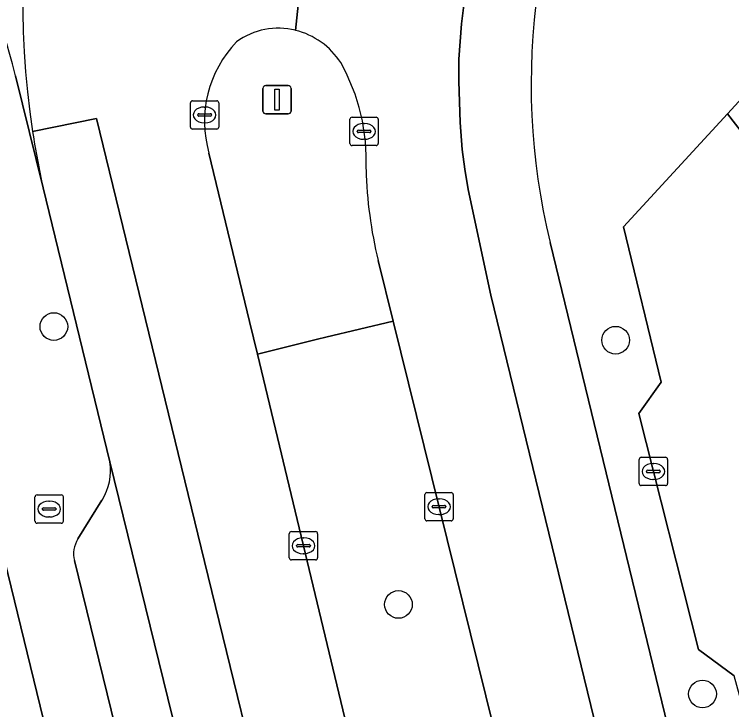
# Model space of a CAD drawing. Extents: x 158455 to 159797, y 387218 to 388672.
# Drawn here: x 159314.66 to 159339.99, y 388088.56 to 388113.12 of the extents above; entities that cross this region are included whole.
import ezdxf

# ---------------------------------------------------------------- set-up
doc = ezdxf.new("R2010")
doc.units = 0
for name, color, linetype in [('IMGEO_Berm_groen', 7, 'Continuous'), ('IMGEO_Boom', 7, 'Continuous'), ('IMGEO_Erf', 7, 'Continuous'), ('IMGEO_Kolk', 7, 'Continuous'), ('IMGEO_Lichtmast', 7, 'Continuous'), ('IMGEO_Parkeervlak_open', 7, 'Continuous'), ('IMGEO_Rijbaan_lokaal_gesloten', 7, 'Continuous'), ('IMGEO_Rijbaan_lokaal_open', 7, 'Continuous'), ('IMGEO_Rioolput', 7, 'Continuous'), ('IMGEO_Voetpad_open', 7, 'Continuous')]:
    doc.layers.add(name, color=color, linetype=linetype)

msp = doc.modelspace()

# ---------------------------------------------------------------- linework, layer by layer
at = {"layer": 'IMGEO_Berm_groen'}
for points in [[(159346.464, 388067.58), (159345.245, 388068.301), (159342.811, 388078.516), (159343.503, 388079.734), (159341.941, 388086.03), (159340.893, 388086.811), (159340.078, 388089.76), (159338.82, 388090.69), (159336.712, 388099.015), (159337.503, 388100.123), (159336.172, 388105.61), (159339.847, 388109.601), (159342.668, 388112.664), (159341.406, 388117.642), (159336.101, 388122.521)], [(159321.53, 388108.217), (159322.963, 388102.264), (159323.241, 388101.11), (159325.37, 388101.641), (159325.665, 388101.711), (159328.039, 388102.276), (159327.509, 388104.42)], [(159333.583, 388105.058), (159349.891, 388037.993), (159355.555, 388015.115), (159358.111, 388004.648), (159358.595, 388004.77), (159359.604, 388005.025), (159360.036, 388005.549), (159360.363, 388005.945), (159359.995, 388007.502), (159358.868, 388008.139), (159354.817, 388025.287), (159357.112, 388027.891), (159355.93, 388032.829), (159353.593, 388034.191), (159349.847, 388049.403), (159351.279, 388051.798), (159349.71, 388058.475), (159348.502, 388059.296), (159346.464, 388067.58)]]:
    msp.add_lwpolyline(points, dxfattribs=at)
msp.add_lwpolyline([(159334.418, 388076.48), (159334.313, 388076.91), (159328.039, 388102.276), (159325.665, 388101.711), (159325.37, 388101.641), (159323.241, 388101.11), (159326.76, 388086.491), (159336.877, 388045.035), (159342.366, 388022.729), (159343.724, 388017.209), (159345.828, 388017.79), (159348.562, 388018.511), (159347.23, 388023.977), (159342.344, 388044.018)], close=True, dxfattribs=at)
for centre, radius, start, end in [((159356.594, 388110.653), 23.682, 149.924, 193.6661), ((159323.976, 388110.16), 2.468, 75.6596, 126.4935), ((159323.946, 388109.964), 2.665, 32.8537, 76.0913), ((159325.399, 388109.339), 4.028, 135.8615, 196.169), ((159320.044, 388107.963), 7.043, 357.3889, 29.3057), ((159342.351, 388108.04), 15.277, 181.4946, 193.7086)]:
    msp.add_arc(centre, radius, start, end, dxfattribs=at)
at = {"layer": 'IMGEO_Boom'}
for centre in [(159316.051, 388102.09), (159335.895, 388101.608), (159328.224, 388092.275), (159338.965, 388089.114)]:
    msp.add_circle(centre, 0.489, dxfattribs=at)
at = {"layer": 'IMGEO_Erf'}
msp.add_lwpolyline([(159318.64, 388076.072), (159313.853, 388095.688), (159300.686, 388094.149), (159291.444, 388093.288), (159292.502, 388090.368), (159288.221, 388089.557), (159287.321, 388092.764), (159287.059, 388092.716), (159287.845, 388089.593), (159288.8, 388085.801)], dxfattribs=at)
at = {"layer": 'IMGEO_Kolk'}
for p, q in [((159320.877, 388109.137), (159320.877, 388109.989)), ((159320.952, 388110.063), (159321.804, 388110.063)), ((159321.878, 388109.989), (159321.878, 388109.137)), ((159321.365, 388109.843), (159321.39, 388109.843)), ((159321.136, 388109.557), (159321.136, 388109.569)), ((159321.574, 388109.52), (159321.176, 388109.52)), ((159321.179, 388109.606), (159321.577, 388109.606)), ((159321.62, 388109.569), (159321.62, 388109.557)), ((159326.585, 388109.482), (159327.437, 388109.482)), ((159321.388, 388109.283), (159321.363, 388109.283)), ((159326.51, 388108.556), (159326.51, 388109.408)), ((159326.998, 388109.262), (159327.023, 388109.262)), ((159327.511, 388109.408), (159327.511, 388108.556)), ((159321.804, 388109.063), (159320.952, 388109.063)), ((159326.769, 388108.976), (159326.769, 388108.988)), ((159327.207, 388108.939), (159326.809, 388108.939)), ((159326.812, 388109.025), (159327.21, 388109.025)), ((159327.253, 388108.988), (159327.253, 388108.976)), ((159327.021, 388108.702), (159326.996, 388108.702)), ((159327.437, 388108.482), (159326.585, 388108.482)), ((159336.729, 388096.546), (159336.729, 388097.398)), ((159336.804, 388097.472), (159337.656, 388097.472)), ((159337.73, 388097.398), (159337.73, 388096.546)), ((159337.031, 388097.015), (159337.429, 388097.015)), ((159337.217, 388097.252), (159337.242, 388097.252)), ((159336.988, 388096.966), (159336.988, 388096.978)), ((159337.426, 388096.929), (159337.028, 388096.929)), ((159337.472, 388096.978), (159337.472, 388096.966)), ((159337.24, 388096.692), (159337.215, 388096.692)), ((159337.656, 388096.472), (159336.804, 388096.472)), ((159329.157, 388095.302), (159329.157, 388096.154)), ((159329.232, 388096.228), (159330.084, 388096.228)), ((159329.645, 388096.008), (159329.67, 388096.008)), ((159330.158, 388096.154), (159330.158, 388095.302)), ((159329.459, 388095.771), (159329.857, 388095.771)), ((159329.416, 388095.722), (159329.416, 388095.734)), ((159329.854, 388095.685), (159329.456, 388095.685)), ((159329.9, 388095.734), (159329.9, 388095.722)), ((159329.668, 388095.448), (159329.643, 388095.448)), ((159330.084, 388095.228), (159329.232, 388095.228)), ((159324.369, 388093.922), (159324.369, 388094.774)), ((159324.444, 388094.848), (159325.296, 388094.848)), ((159325.37, 388094.774), (159325.37, 388093.922)), ((159324.857, 388094.628), (159324.882, 388094.628)), ((159324.628, 388094.342), (159324.628, 388094.354)), ((159325.066, 388094.305), (159324.668, 388094.305)), ((159324.671, 388094.391), (159325.069, 388094.391)), ((159325.112, 388094.354), (159325.112, 388094.342)), ((159324.88, 388094.068), (159324.855, 388094.068)), ((159325.296, 388093.848), (159324.444, 388093.848))]:
    msp.add_line(p, q, dxfattribs=at)
for points in [[(159320.877, 388109.137), (159320.877, 388109.989)], [(159320.952, 388110.063), (159321.804, 388110.063)], [(159321.878, 388109.989), (159321.878, 388109.137)], [(159326.585, 388109.482), (159327.437, 388109.482)], [(159326.51, 388108.556), (159326.51, 388109.408)], [(159327.511, 388109.408), (159327.511, 388108.556)], [(159321.804, 388109.063), (159320.952, 388109.063)], [(159327.437, 388108.482), (159326.585, 388108.482)], [(159336.729, 388096.546), (159336.729, 388097.398)], [(159336.804, 388097.472), (159337.656, 388097.472)], [(159337.73, 388097.398), (159337.73, 388096.546)], [(159337.656, 388096.472), (159336.804, 388096.472)], [(159329.157, 388095.302), (159329.157, 388096.154)], [(159329.232, 388096.228), (159330.084, 388096.228)], [(159330.158, 388096.154), (159330.158, 388095.302)], [(159330.084, 388095.228), (159329.232, 388095.228)], [(159324.369, 388093.922), (159324.369, 388094.774)], [(159324.444, 388094.848), (159325.296, 388094.848)], [(159325.37, 388094.774), (159325.37, 388093.922)], [(159325.296, 388093.848), (159324.444, 388093.848)]]:
    msp.add_lwpolyline(points, dxfattribs=at)
for centre, radius, start, end in [((159320.954, 388109.987), 0.0765, 91.552, 178.448), ((159320.954, 388109.987), 0.0765, 91.552, 178.448), ((159321.802, 388109.987), 0.0765, 1.552, 88.448), ((159321.802, 388109.987), 0.0765, 1.552, 88.448), ((159321.176, 388109.566), 0.0403, 85.8775, 175.7526), ((159321.173, 388109.556), 0.0366, 178.938, 274.7102), ((159321.577, 388109.563), 0.043, 264.8664, 352.4533), ((159321.581, 388109.568), 0.0386, 1.7309, 96.639), ((159326.587, 388109.406), 0.0765, 91.552, 178.448), ((159326.587, 388109.406), 0.0765, 91.552, 178.448), ((159327.435, 388109.406), 0.0765, 1.552, 88.448), ((159327.435, 388109.406), 0.0765, 1.552, 88.448), ((159320.954, 388109.139), 0.0765, 181.552, 268.448), ((159320.954, 388109.139), 0.0765, 181.552, 268.448), ((159321.802, 388109.139), 0.0765, 271.552, 358.448), ((159321.802, 388109.139), 0.0765, 271.552, 358.448), ((159326.809, 388108.985), 0.0403, 85.8775, 175.7526), ((159326.806, 388108.975), 0.0366, 178.938, 274.7102), ((159327.21, 388108.982), 0.043, 264.8664, 352.4533), ((159327.214, 388108.987), 0.0386, 1.7309, 96.639), ((159326.587, 388108.558), 0.0765, 181.552, 268.448), ((159326.587, 388108.558), 0.0765, 181.552, 268.448), ((159327.435, 388108.558), 0.0765, 271.552, 358.448), ((159327.435, 388108.558), 0.0765, 271.552, 358.448), ((159336.806, 388097.396), 0.0765, 91.552, 178.448), ((159336.806, 388097.396), 0.0765, 91.552, 178.448), ((159337.654, 388097.396), 0.0765, 1.552, 88.448), ((159337.654, 388097.396), 0.0765, 1.552, 88.448), ((159337.028, 388096.975), 0.0403, 85.8775, 175.7526), ((159337.433, 388096.977), 0.0386, 1.7309, 96.639), ((159337.025, 388096.965), 0.0366, 178.938, 274.7102), ((159337.429, 388096.972), 0.043, 264.8664, 352.4533), ((159336.806, 388096.548), 0.0765, 181.552, 268.448), ((159336.806, 388096.548), 0.0765, 181.552, 268.448), ((159337.654, 388096.548), 0.0765, 271.552, 358.448), ((159337.654, 388096.548), 0.0765, 271.552, 358.448), ((159329.234, 388096.152), 0.0765, 91.552, 178.448), ((159329.234, 388096.152), 0.0765, 91.552, 178.448), ((159330.082, 388096.152), 0.0765, 1.552, 88.448), ((159330.082, 388096.152), 0.0765, 1.552, 88.448), ((159329.456, 388095.731), 0.0403, 85.8775, 175.7526), ((159329.861, 388095.733), 0.0386, 1.7309, 96.639), ((159329.453, 388095.721), 0.0366, 178.938, 274.7102), ((159329.857, 388095.728), 0.043, 264.8664, 352.4533), ((159329.234, 388095.304), 0.0765, 181.552, 268.448), ((159329.234, 388095.304), 0.0765, 181.552, 268.448), ((159330.082, 388095.304), 0.0765, 271.552, 358.448), ((159330.082, 388095.304), 0.0765, 271.552, 358.448), ((159324.446, 388094.772), 0.0765, 91.552, 178.448), ((159324.446, 388094.772), 0.0765, 91.552, 178.448), ((159325.294, 388094.772), 0.0765, 1.552, 88.448), ((159325.294, 388094.772), 0.0765, 1.552, 88.448), ((159324.668, 388094.351), 0.0403, 85.8775, 175.7526), ((159324.665, 388094.341), 0.0366, 178.938, 274.7102), ((159325.069, 388094.348), 0.043, 264.8664, 352.4533), ((159325.073, 388094.353), 0.0386, 1.7309, 96.639), ((159324.446, 388093.924), 0.0765, 181.552, 268.448), ((159324.446, 388093.924), 0.0765, 181.552, 268.448), ((159325.294, 388093.924), 0.0765, 271.552, 358.448), ((159325.294, 388093.924), 0.0765, 271.552, 358.448)]:
    msp.add_arc(centre, radius, start, end, dxfattribs=at)
for centre, major_axis, ratio, start_param, end_param in [((159321.364, 388109.563), (-0.387, 0.002), 0.722429, 4.712389, 7.853982), ((159321.389, 388109.563), (-0.39, 0.002), 0.717154, 1.570796, 4.712389), ((159326.997, 388108.982), (-0.387, 0.002), 0.722429, 4.712389, 7.853982), ((159327.022, 388108.982), (-0.39, 0.002), 0.717154, 1.570796, 4.712389), ((159337.216, 388096.972), (-0.387, 0.002), 0.722429, 4.712389, 7.853982), ((159337.241, 388096.972), (-0.39, 0.002), 0.717154, 1.570796, 4.712389), ((159329.644, 388095.728), (-0.387, 0.002), 0.722429, 4.712389, 7.853982), ((159329.669, 388095.728), (-0.39, 0.002), 0.717154, 1.570796, 4.712389), ((159324.856, 388094.348), (-0.387, 0.002), 0.722429, 4.712389, 7.853982), ((159324.881, 388094.348), (-0.39, 0.002), 0.717154, 1.570796, 4.712389)]:
    msp.add_ellipse(centre, major_axis=major_axis, ratio=ratio, start_param=start_param, end_param=end_param, dxfattribs=at)
at = {"layer": 'IMGEO_Lichtmast'}
for p, q in [((159323.439, 388109.702), (159323.439, 388110.502)), ((159323.439, 388110.502), (159323.439, 388109.702)), ((159323.539, 388110.602), (159324.329, 388110.602)), ((159324.329, 388110.602), (159323.539, 388110.602)), ((159324.429, 388110.502), (159324.429, 388109.702)), ((159324.429, 388109.702), (159324.429, 388110.502)), ((159324.329, 388109.602), (159323.539, 388109.602)), ((159323.539, 388109.602), (159324.329, 388109.602))]:
    msp.add_line(p, q, dxfattribs=at)
msp.add_lwpolyline([(159323.859, 388110.477), (159324.009, 388110.477), (159324.009, 388109.727), (159323.859, 388109.727), (159323.859, 388110.477)], dxfattribs=at)
for centre, start, end in [((159323.539, 388110.502), 90, 180), ((159323.539, 388110.502), 90, 180), ((159324.329, 388110.502), 0, 90), ((159324.329, 388110.502), 360, 90), ((159323.539, 388109.702), 180, 270), ((159323.539, 388109.702), 180, 270), ((159324.329, 388109.702), 270, 0), ((159324.329, 388109.702), 270, 0)]:
    msp.add_arc(centre, 0.1, start, end, dxfattribs=at)
at = {"layer": 'IMGEO_Parkeervlak_open'}
for points in [[(159337.742, 388016.81), (159332.411, 388038.337), (159323.239, 388076.106), (159318.031, 388097.318)], [(159317.752, 388095.956), (159316.899, 388094.589)], [(159316.776, 388093.822), (159321.238, 388075.618), (159330.411, 388037.846), (159335.035, 388019.173)]]:
    msp.add_lwpolyline(points, dxfattribs=at)
for centre, radius, start, end in [((159316.06, 388097.012), 1.995, 328.0314, 8.8153), ((159317.747, 388094.06), 1, 148.0365, 193.7422)]:
    msp.add_arc(centre, radius, start, end, dxfattribs=at)
at = {"layer": 'IMGEO_Rijbaan_lokaal_gesloten'}
for points in [[(159331.487, 388103.193), (159330.685, 388106.929), (159330.568, 388107.648), (159330.48, 388108.344), (159330.406, 388109.294), (159330.353, 388110.754), (159330.353, 388111.537), (159330.457, 388112.783), (159330.563, 388113.644), (159330.788, 388114.964), (159331.316, 388117.158), (159331.819, 388118.971), (159332.543, 388120.8), (159333.408, 388122.683), (159334.279, 388124.153), (159335.358, 388125.716), (159336.977, 388127.994), (159342.713, 388134.324), (159340.206, 388136.666), (159336.659, 388132.843), (159335.615, 388131.718), (159333.989, 388129.864), (159333.345, 388128.993)], [(159342.713, 388134.324), (159336.977, 388127.994), (159335.358, 388125.716), (159334.279, 388124.153), (159333.408, 388122.683), (159332.543, 388120.8), (159331.819, 388118.971), (159331.316, 388117.158), (159330.788, 388114.964), (159330.563, 388113.644), (159330.457, 388112.783), (159330.353, 388111.537), (159330.353, 388110.754), (159330.406, 388109.294), (159330.48, 388108.344), (159330.568, 388107.648), (159330.685, 388106.929), (159331.487, 388103.193), (159345.728, 388044.797)], [(159325.519, 388121.395), (159324.587, 388112.551)], [(159324.587, 388112.551), (159325.519, 388121.395)], [(159315.302, 388108.974), (159317.56, 388109.439), (159321.377, 388093.792), (159326.578, 388072.512), (159341.796, 388010.372), (159339.46, 388009.847), (159341.851, 388000)], [(159321.377, 388093.792), (159317.56, 388109.439), (159315.302, 388108.974)], [(159368.055, 387917.654), (159362.344, 387940.982), (159359.493, 387953.521), (159357.165, 387963.076), (159355.373, 387970.136), (159351.502, 387985.752), (159351.146, 387987.177), (159350.787, 387988.69), (159348.44, 387998.025), (159347.955, 388000), (159345.792, 388008.805), (159343.724, 388017.209), (159342.366, 388022.729), (159336.877, 388045.035), (159326.76, 388086.491), (159323.241, 388101.11), (159322.963, 388102.264), (159321.53, 388108.217)], [(159315.669, 388106.989), (159318.031, 388097.318), (159323.239, 388076.106), (159332.411, 388038.337), (159337.742, 388016.81), (159339.19, 388010.961), (159339.46, 388009.847), (159341.796, 388010.372), (159326.578, 388072.512), (159321.377, 388093.792)], [(159349.891, 388037.993), (159333.583, 388105.058)], [(159327.509, 388104.42), (159328.039, 388102.276), (159334.313, 388076.91), (159334.418, 388076.48), (159342.344, 388044.018), (159347.23, 388023.977), (159348.562, 388018.511), (159350.655, 388009.927), (159353.055, 388000), (159353.254, 387999.173), (159355.526, 387989.843), (159356.208, 387986.899), (159360.1, 387971.07), (159361.828, 387963.977), (159362.046, 387963.082), (159364.152, 387954.494), (159367.878, 387939.305), (159374.487, 387911.544)], [(159345.728, 388044.797), (159331.487, 388103.193)]]:
    msp.add_lwpolyline(points, dxfattribs=at)
for centre, radius, start, end in [((159346.062, 388113.632), 31.111, 147.1878, 188.6114), ((159356.594, 388110.653), 23.682, 149.924, 193.6661), ((159323.976, 388110.16), 2.468, 75.6596, 126.4935), ((159323.946, 388109.964), 2.665, 32.8537, 76.0913), ((159325.399, 388109.339), 4.028, 135.8615, 196.169), ((159320.044, 388107.963), 7.043, 357.3889, 29.3057), ((159345.507, 388113.532), 30.547, 188.5814, 192.3684), ((159342.351, 388108.04), 15.277, 181.4946, 193.7086)]:
    msp.add_arc(centre, radius, start, end, dxfattribs=at)
at = {"layer": 'IMGEO_Rijbaan_lokaal_open'}
for points in [[(159314.699, 388110.946), (159315.669, 388106.989)], [(159342.072, 388106.724), (159339.847, 388109.601), (159336.172, 388105.61), (159337.503, 388100.123), (159336.712, 388099.015), (159338.82, 388090.69), (159340.078, 388089.76)]]:
    msp.add_lwpolyline(points, dxfattribs=at)
for centre, radius, start, end in [((159346.062, 388113.632), 31.111, 147.1878, 188.6114), ((159291.907, 388105.361), 23.467, 13.7691, 47.4058), ((159345.507, 388113.532), 30.547, 188.5814, 192.3684)]:
    msp.add_arc(centre, radius, start, end, dxfattribs=at)
at = {"layer": 'IMGEO_Rioolput'}
for p, q in [((159315.385, 388095.219), (159315.385, 388096.071)), ((159315.46, 388096.145), (159316.312, 388096.145)), ((159316.386, 388096.071), (159316.386, 388095.219)), ((159315.873, 388095.925), (159315.898, 388095.925)), ((159315.644, 388095.639), (159315.644, 388095.651)), ((159316.082, 388095.602), (159315.684, 388095.602)), ((159315.687, 388095.688), (159316.085, 388095.688)), ((159316.128, 388095.651), (159316.128, 388095.639)), ((159315.896, 388095.365), (159315.871, 388095.365)), ((159316.312, 388095.145), (159315.46, 388095.145))]:
    msp.add_line(p, q, dxfattribs=at)
for points in [[(159315.385, 388095.219), (159315.385, 388096.071)], [(159315.46, 388096.145), (159316.312, 388096.145)], [(159316.386, 388096.071), (159316.386, 388095.219)], [(159316.312, 388095.145), (159315.46, 388095.145)]]:
    msp.add_lwpolyline(points, dxfattribs=at)
for centre, radius, start, end in [((159315.462, 388096.069), 0.0765, 91.552, 178.448), ((159315.462, 388096.069), 0.0765, 91.552, 178.448), ((159316.31, 388096.069), 0.0765, 1.552, 88.448), ((159316.31, 388096.069), 0.0765, 1.552, 88.448), ((159315.684, 388095.648), 0.0403, 85.8775, 175.7526), ((159315.681, 388095.638), 0.0366, 178.938, 274.7102), ((159316.085, 388095.645), 0.043, 264.8664, 352.4533), ((159316.089, 388095.65), 0.0386, 1.7309, 96.639), ((159315.462, 388095.221), 0.0765, 181.552, 268.448), ((159315.462, 388095.221), 0.0765, 181.552, 268.448), ((159316.31, 388095.221), 0.0765, 271.552, 358.448), ((159316.31, 388095.221), 0.0765, 271.552, 358.448)]:
    msp.add_arc(centre, radius, start, end, dxfattribs=at)
for centre, major_axis, ratio, start_param, end_param in [((159315.872, 388095.645), (-0.387, 0.002), 0.722429, 4.712389, 7.853982), ((159315.897, 388095.645), (-0.39, 0.002), 0.717154, 1.570796, 4.712389)]:
    msp.add_ellipse(centre, major_axis=major_axis, ratio=ratio, start_param=start_param, end_param=end_param, dxfattribs=at)
at = {"layer": 'IMGEO_Voetpad_open'}
for points in [[(159307.789, 388122.636), (159308.346, 388118.243), (159312.593, 388100.848), (159313.423, 388097.448), (159313.853, 388095.688), (159318.64, 388076.072), (159317.328, 388073.726), (159317.098, 388073.697), (159319.513, 388063.862), (159319.773, 388063.942), (159321.881, 388062.8), (159325.011, 388049.898), (159323.759, 388047.641), (159323.499, 388047.601), (159325.824, 388037.967), (159328.31, 388036.495), (159331.361, 388023.752), (159329.848, 388021.196), (159332.114, 388012.131), (159332.304, 388012.161), (159334.51, 388010.839), (159334.992, 388008.899), (159338.408, 388006.044)], [(159342.668, 388112.664), (159339.847, 388109.601), (159342.072, 388106.724)], [(159318.031, 388097.318), (159315.669, 388106.989), (159314.699, 388110.946)], [(159316.899, 388094.589), (159317.752, 388095.956)], [(159321.238, 388075.618), (159316.776, 388093.822)]]:
    msp.add_lwpolyline(points, dxfattribs=at)
for centre, radius, start, end in [((159291.907, 388105.361), 23.467, 13.7691, 47.4058), ((159316.06, 388097.012), 1.995, 328.0314, 8.8153), ((159317.747, 388094.06), 1, 148.0365, 193.7422)]:
    msp.add_arc(centre, radius, start, end, dxfattribs=at)

doc.saveas('drawing.dxf')
